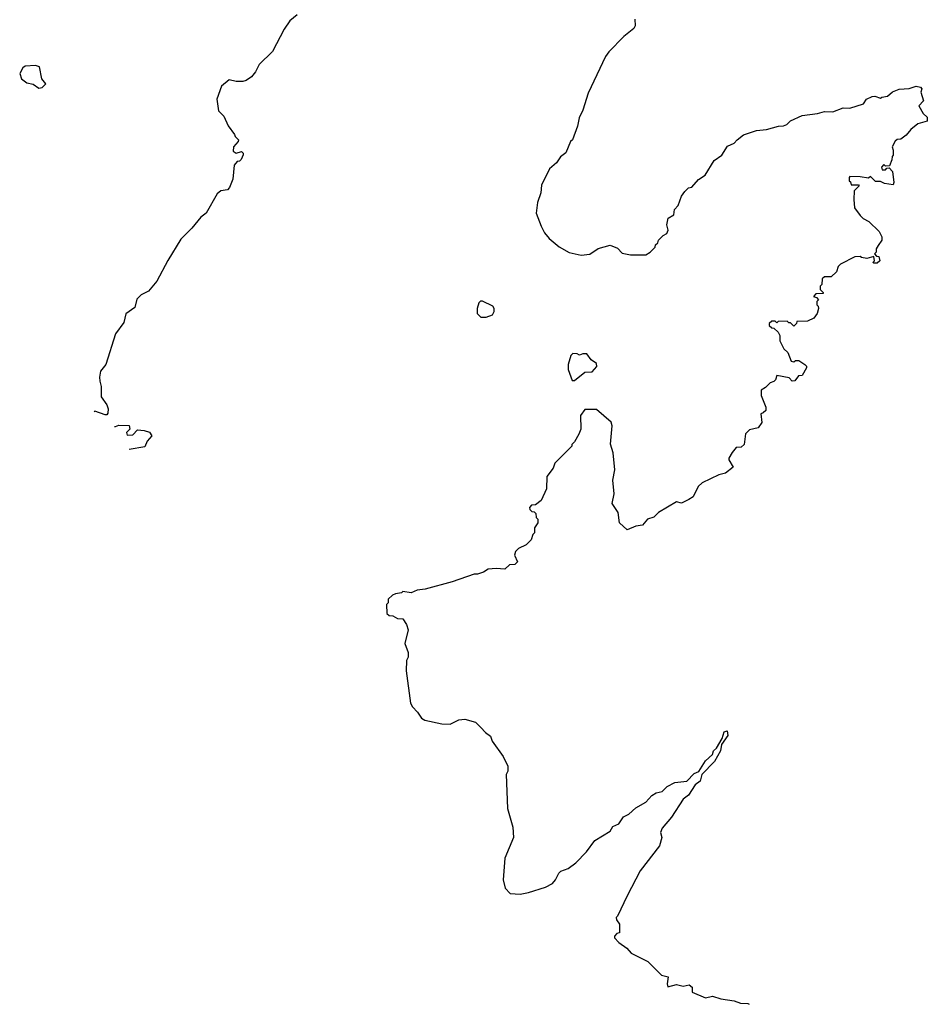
# Model space of a CAD drawing. Extents: x 2293878 to 2522763, y 823964 to 1006972.
# Tile 333 of 407: x 2462202 to 2467540, y 823964 to 829752. Entities that reach past the tile are written whole.
import ezdxf

# ---------------------------------------------------------------- set-up
doc = ezdxf.new("R2010")
doc.units = 0

msp = doc.modelspace()

# ---------------------------------------------------------------- linework, layer by layer
at = {"layer": '0CON20XD'}
for points in [[(2463835, 829780.8), (2463792, 829745), (2463757.1, 829695), (2463689.2, 829565), (2463611.4, 829488.6), (2463588.9, 829445), (2463565, 829415.7), (2463535, 829394.4), (2463515, 829389.2), (2463475, 829388.8), (2463435, 829397.5), (2463389.6, 829360.4), (2463361.4, 829285), (2463371.2, 829215), (2463403.3, 829185), (2463427.7, 829127.7), (2463466.7, 829076.7), (2463470, 829065), (2463490, 829045), (2463487.5, 829035), (2463460, 829005), (2463458.3, 828978.3), (2463475, 828967.5), (2463507.5, 828977.5), (2463517, 828967), (2463517, 828957), (2463505, 828930), (2463495, 828920), (2463481.7, 828918.3), (2463463, 828897), (2463456.7, 828815), (2463436, 828765), (2463425, 828752), (2463385, 828745.8), (2463362.9, 828727.1), (2463300, 828615), (2463268.2, 828591.8), (2463215, 828526), (2463149.2, 828460.8), (2463073, 828337), (2463008.8, 828215), (2462960, 828155), (2462917.5, 828135), (2462891.2, 828108.8), (2462880, 828060), (2462826.7, 828023.3), (2462815, 827972.5), (2462766.2, 827905), (2462708.8, 827725), (2462677.1, 827685), (2462671.2, 827651.2), (2462673.8, 827626.2), (2462682, 827595), (2462682, 827535), (2462715, 827487.5), (2462722.5, 827465), (2462721.7, 827438.3), (2462715, 827430), (2462705, 827430), (2462645, 827450), (2462641, 827446.7)], [(2465820, 829755), (2465822.5, 829715), (2465815, 829700), (2465755, 829652.5), (2465667, 829563), (2465647.5, 829535), (2465545, 829320), (2465515, 829220), (2465492.5, 829175), (2465482.5, 829125), (2465452.5, 829045), (2465442.5, 829035), (2465415, 828970), (2465383.6, 828946.4), (2465359.3, 828910.7), (2465317.5, 828875), (2465270.7, 828779.3), (2465266.4, 828733.6), (2465247, 828677), (2465240, 828615), (2465268.3, 828538.3), (2465289.6, 828499.6), (2465316.1, 828466.1), (2465375, 828416.7), (2465433.6, 828383.6), (2465505, 828367.5), (2465555, 828372.5), (2465605, 828407.5), (2465675, 828426.7), (2465718.3, 828408.3), (2465745, 828380), (2465795, 828370), (2465885, 828370), (2465910, 828385), (2465940, 828415), (2465941.7, 828428.3), (2465955, 828440), (2465960, 828455), (2465987, 828483), (2466007.5, 828495), (2466016.7, 828515), (2466007.5, 828545), (2466016.7, 828585), (2466050, 828605), (2466052.5, 828635), (2466075, 828660), (2466093.8, 828715), (2466115, 828742.5), (2466135, 828762.5), (2466155, 828767.5), (2466195, 828812.5), (2466233, 828837), (2466287, 828923), (2466332.5, 828955), (2466365, 829007.5), (2466403.6, 829026.4), (2466422.5, 829045), (2466460, 829075), (2466535, 829100), (2466595, 829106.7), (2466665, 829126.7), (2466695, 829127.5), (2466713.6, 829136.4), (2466735, 829157.5), (2466805, 829187.5), (2466895, 829200), (2466935, 829212.5), (2466985, 829210), (2467045, 829233.3), (2467085, 829232.5), (2467165, 829257.5), (2467182.5, 829285), (2467215, 829300), (2467231.7, 829301.7), (2467265, 829290), (2467273, 829297), (2467305, 829302.5), (2467335, 829326.7), (2467375, 829342.5), (2467433, 829347), (2467475, 829360), (2467500, 829355), (2467507.5, 829345), (2467502.5, 829325), (2467517.5, 829275), (2467490, 829245), (2467515, 829200), (2467538.3, 829178.3), (2467540, 829155), (2467485, 829140), (2467443.6, 829106.4), (2467416.4, 829073.6), (2467385, 829050), (2467363, 829047), (2467351.7, 829038.3), (2467332.5, 829005), (2467340, 828985), (2467340, 828955), (2467332.5, 828947.5), (2467331.7, 828928.3), (2467317, 828893), (2467295, 828890), (2467285, 828900), (2467270, 828885), (2467275, 828870), (2467295, 828870), (2467301.7, 828878.3), (2467315, 828880), (2467335, 828860), (2467342.5, 828795), (2467338.3, 828781.7), (2467288.3, 828788.3), (2467265, 828800), (2467235, 828800), (2467205, 828830), (2467195, 828820), (2467145, 828827.5), (2467085, 828830), (2467080, 828825), (2467080, 828805), (2467088.3, 828798.3), (2467091.7, 828781.7), (2467135, 828780), (2467140, 828775), (2467110, 828745), (2467107.5, 828695), (2467112.5, 828645), (2467145, 828600)], [(2462315, 829350), (2462335, 829352.5), (2462356.7, 829375), (2462333, 829403), (2462320, 829475), (2462295, 829482.5), (2462235, 829477.5), (2462220.7, 829469.3), (2462202.5, 829435), (2462213.6, 829403.6), (2462245, 829380), (2462281.7, 829371.7), (2462315, 829350)], [(2467145, 828600), (2467163, 828583), (2467196.4, 828566.4), (2467256.4, 828506.4), (2467272.5, 828475), (2467272.5, 828455), (2467250, 828425), (2467240, 828405), (2467240, 828385), (2467230, 828375), (2467241.7, 828361.7), (2467255, 828360), (2467260, 828335), (2467245, 828320), (2467225, 828320), (2467220, 828325), (2467230, 828335), (2467225, 828360), (2467185, 828347.5), (2467153, 828353), (2467145, 828360), (2467113, 828357), (2467030, 828315), (2467015, 828300), (2467005, 828270), (2466975, 828240), (2466935, 828240), (2466921.7, 828228.3), (2466920, 828195), (2466910, 828185), (2466910, 828165), (2466928.3, 828148.3), (2466928.3, 828141.7), (2466885, 828140), (2466870, 828125), (2466888.3, 828118.3), (2466900, 828105), (2466890, 828095), (2466890, 828075), (2466898.3, 828068.3), (2466900, 828055), (2466892.5, 828025), (2466873.6, 827996.4), (2466835, 827980), (2466773, 827977), (2466770, 827965), (2466755, 827950), (2466735, 827970), (2466725, 827970), (2466715, 827980), (2466662.5, 827977.5), (2466655, 827970), (2466645, 827980), (2466625, 827980), (2466610, 827965), (2466610, 827955), (2466625, 827940), (2466638.3, 827938.3), (2466662.5, 827915), (2466672.5, 827895), (2466672.5, 827865), (2466697, 827817), (2466720, 827795), (2466740, 827745), (2466755, 827740), (2466765, 827747.5), (2466785, 827747.5), (2466820, 827725), (2466830, 827715), (2466830, 827705), (2466805, 827660), (2466781.7, 827658.3), (2466761.7, 827628.3), (2466745, 827627.5), (2466727, 827647), (2466655, 827660), (2466647.5, 827635), (2466637.5, 827625), (2466615, 827617.5), (2466589.3, 827590.7), (2466562.5, 827575), (2466563, 827543), (2466590, 827475), (2466590, 827455), (2466575, 827440), (2466560, 827435), (2466566.4, 827383.6), (2466545, 827352.5), (2466495, 827340), (2466471.7, 827318.3), (2466462.5, 827255), (2466445, 827240), (2466415, 827237.5), (2466391.7, 827208.3), (2466372.5, 827175), (2466372.5, 827165), (2466398.3, 827121.7), (2466353.3, 827086.7), (2466313, 827077), (2466215, 827030), (2466191.7, 827008.3), (2466163, 826947), (2466138.3, 826931.7), (2466095, 826910), (2466065, 826917.5), (2465960, 826855), (2465932.5, 826827.5), (2465893.9, 826816.1), (2465865, 826780), (2465825, 826773.8), (2465775, 826752.5), (2465730, 826795), (2465722.5, 826855), (2465687, 826907), (2465698.8, 826965), (2465690, 827045), (2465702, 827105), (2465692.5, 827205), (2465676.4, 827256.4), (2465686.2, 827365), (2465680, 827385), (2465595, 827460), (2465525, 827460), (2465500, 827425), (2465502.5, 827345), (2465490, 827315), (2465465, 827270), (2465450, 827255), (2465450, 827245), (2465350, 827145), (2465340, 827115), (2465303, 827067), (2465300, 826995), (2465270, 826925), (2465235, 826900), (2465211.7, 826898.3), (2465200, 826885), (2465201.7, 826871.7), (2465215, 826860), (2465228.3, 826858.3), (2465238.3, 826848.3), (2465240, 826825), (2465250, 826815), (2465250, 826795), (2465230, 826765), (2465230, 826735), (2465220, 826725), (2465210, 826695), (2465180, 826665), (2465135, 826642.5), (2465117.5, 826625), (2465112.5, 826605), (2465130, 826565), (2465115, 826550), (2465083, 826547), (2465055, 826522.5), (2465005, 826526.7), (2464958.3, 826521.7), (2464930, 826505), (2464895, 826493.3), (2464875, 826493.3), (2464745, 826446.7), (2464586.4, 826403.6), (2464540.7, 826399.3), (2464505, 826383.3), (2464455, 826390), (2464447, 826383), (2464413, 826377), (2464395, 826370), (2464370, 826345), (2464370, 826325), (2464360, 826315), (2464361.7, 826261.7), (2464375, 826250), (2464397, 826247), (2464425, 826232.5), (2464455, 826230), (2464477, 826197), (2464487.5, 826165), (2464466.7, 826085), (2464488, 826032), (2464487.5, 826005), (2464477.5, 825985), (2464476.2, 825925), (2464501.2, 825735), (2464512.1, 825712.1), (2464541.9, 825681.9), (2464565.8, 825645.8), (2464585, 825633.8), (2464685, 825613.8), (2464735, 825610), (2464785, 825636.2), (2464820.7, 825640.7), (2464883.6, 825623.6), (2464915, 825591.2), (2464941.7, 825561.7), (2464970.7, 825540.7), (2464981.7, 825511.7), (2465045, 825420), (2465072.5, 825365), (2465072.5, 825335), (2465063.3, 825315), (2465072, 825115), (2465103.3, 825005), (2465106.2, 824945), (2465055.8, 824824.2), (2465045.7, 824695), (2465057.3, 824647.3), (2465086.1, 824616.1), (2465145, 824612), (2465195, 824622), (2465295, 824652), (2465335.8, 824674.2), (2465353.3, 824695), (2465372.5, 824735), (2465385, 824747.5), (2465428.3, 824761.7), (2465473.9, 824796.1), (2465535, 824860), (2465585, 824927.5), (2465675, 824982.5), (2465690.7, 825009.3), (2465726.7, 825025), (2465753.6, 825066.4), (2465785, 825082.5), (2465825, 825120), (2465885, 825153.3), (2465919.3, 825190.7), (2465945, 825206.7), (2465980, 825215), (2466010, 825245), (2466055, 825267.5), (2466125, 825276.7), (2466169.7, 825320.3), (2466196.7, 825333.3), (2466235.8, 825395), (2466276.8, 825433.2), (2466282.5, 825455), (2466299.7, 825470.3), (2466334, 825526), (2466345, 825566.2), (2466362.5, 825572.5), (2466367.5, 825545), (2466329.3, 825490.7), (2466323.3, 825455), (2466288.1, 825391.9), (2466214.4, 825315.6), (2466203.4, 825276.6), (2466174, 825255), (2466136.4, 825193.6), (2466105, 825170), (2466035.8, 825064.2), (2465981.2, 824998.8), (2465970, 824975), (2465978.8, 824945), (2465964.3, 824895), (2465851.7, 824748.3), (2465775, 824602.5), (2465718.3, 824481.7), (2465710, 824475), (2465711.7, 824461.7), (2465730, 824435), (2465730, 824385), (2465715, 824380), (2465700, 824365), (2465700, 824355), (2465725, 824327.5), (2465773.9, 824293.9), (2465798.8, 824265), (2465896.9, 824216.9), (2465977.5, 824135), (2466016.2, 824126.2), (2466010, 824085), (2466015, 824067.5), (2466065, 824081.2), (2466105, 824070), (2466139.3, 824079.3), (2466156.7, 824065), (2466157.5, 824035), (2466235, 824002.5), (2466277.5, 824012.5), (2466325, 823995.7), (2466404.2, 823984.2), (2466442.2, 823971.9), (2466485, 823970), (2466492.1, 823964.4)], [(2464945, 828002.5), (2464983, 828017), (2464993, 828037), (2464992.5, 828055), (2464985, 828067.5), (2464925, 828097.5), (2464913, 828097), (2464903, 828087), (2464893.3, 828055), (2464893.3, 828025), (2464915, 828002.5), (2464945, 828002.5)], [(2465465, 827630), (2465525, 827680), (2465568.3, 827681.7), (2465597, 827713), (2465595, 827730), (2465563.3, 827753.3), (2465537, 827787), (2465515, 827787.5), (2465495, 827780), (2465481.7, 827788.3), (2465455, 827790), (2465443, 827777), (2465427.5, 827725), (2465427.5, 827695), (2465451.7, 827631.7), (2465465, 827630)], [(2462760.4, 827360), (2462765, 827360), (2462785, 827367.5), (2462847, 827367), (2462850, 827345), (2462830, 827325), (2462835, 827310), (2462868.3, 827311.7), (2462895, 827340), (2462935, 827336.7), (2462965, 827326.7), (2462980, 827305), (2462952.5, 827275), (2462938.3, 827241.7), (2462845.5, 827225.2)]]:
    msp.add_lwpolyline(points, dxfattribs=at)

doc.saveas('drawing.dxf')
